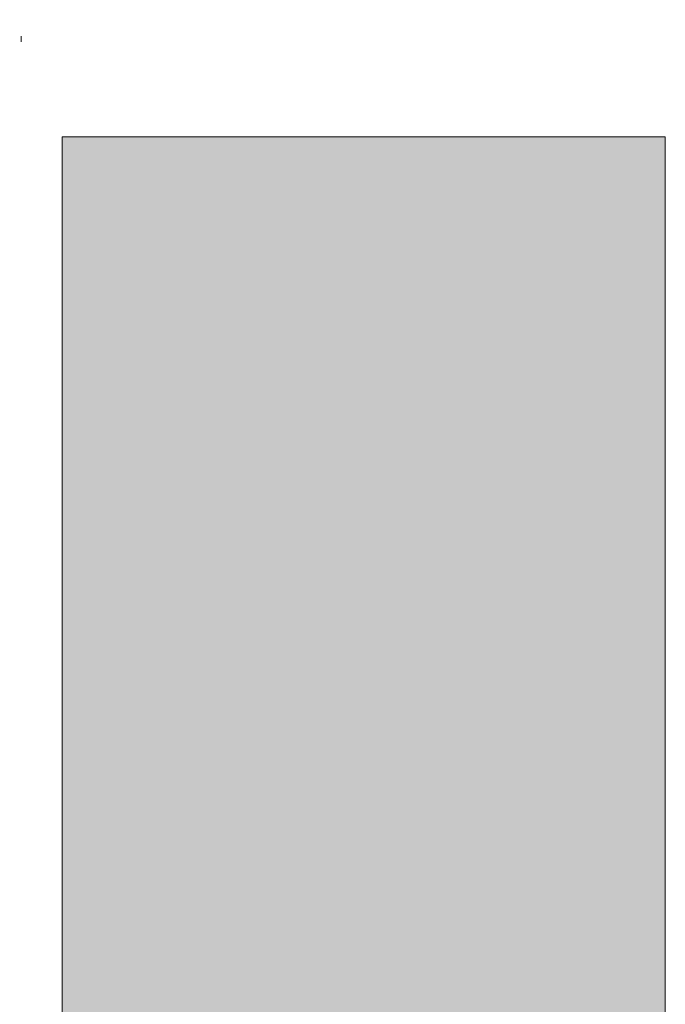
# Model space of a CAD drawing. Extents: x 3940905 to 4145695, y 925352 to 1109797.
# Tile 719 of 1056: x 4035684 to 4036036, y 1097356 to 1097893. Entities that reach past the tile are written whole.
import ezdxf

# ---------------------------------------------------------------- set-up
doc = ezdxf.new("R2010")
doc.units = 0
doc.header["$LTSCALE"] = 750
doc.header["$MEASUREMENT"] = 0
doc.layers.get('0').update_dxf_attribs({"linetype": 'CONTINUOUS', "lineweight": 0})
doc.layers.add('CKD Equipments', color=252, linetype='CONTINUOUS', lineweight=0)
doc.layers.add('COLUMN', color=1, linetype='CONTINUOUS', lineweight=9)

# ---------------------------------------------------------------- blocks, each defined once
blk = doc.blocks.new('COLUMN')
at = {"layer": 'COLUMN'}
h = blk.add_hatch(color=1, dxfattribs=at)
h.dxf.hatch_style = 1
h.paths.add_polyline_path([(2683498.96, 965771.06), (2684447.96, 965771.06), (2684447.96, 965331.06), (2683498.96, 965331.06)])
h.paths.add_polyline_path([(2684237.96, 970191.06), (2683498.96, 970191.06), (2683498.96, 969191.06), (2684237.96, 969191.06)])
h.paths.add_polyline_path([(2687442.96, 969266.06), (2687037.96, 969266.06), (2687037.96, 970031.06), (2687442.96, 970031.06)])
h.paths.add_polyline_path([(2687107.96, 972041.45), (2687643.96, 972041.45), (2687643.96, 971756.06), (2687107.96, 971756.06)])
h.paths.add_polyline_path([(2683498.96, 973491.06), (2684407.96, 973491.06), (2684407.96, 973041.06), (2683498.96, 973041.06)])
h.paths.add_polyline_path([(2683648.96, 975761.06), (2683977.96, 975761.06), (2683977.96, 975211.06), (2683648.96, 975211.06)])
h.paths.add_polyline_path([(2686977.96, 975811.06), (2687727.96, 975811.06), (2687727.96, 975476.06), (2686977.96, 975476.06)])
h.paths.add_polyline_path([(2689868.96, 975851.06), (2689027.96, 975851.06), (2689027.96, 975556.06), (2689868.96, 975556.06)])
h.paths.add_polyline_path([(2686977.96, 973346.06), (2687643.96, 973346.06), (2687643.96, 973116.06), (2686977.96, 973116.06)])
h.paths.add_polyline_path([(2683823.96, 977646.06), (2684028.96, 977646.06), (2684028.96, 977211.06), (2683823.96, 977211.06)])
h.paths.add_polyline_path([(2683823.96, 979911.06), (2684103.96, 979911.06), (2684103.96, 980241.06), (2683823.96, 980241.06)])
h.paths.add_polyline_path([(2687803.96, 979891.06), (2688003.96, 979891.06), (2688003.96, 980241.06), (2687803.96, 980241.06)])
h.paths.add_polyline_path([(2691583.96, 979836.06), (2692013.96, 979836.06), (2692013.96, 980241.06), (2691583.96, 980241.06)])
h.paths.add_polyline_path([(2691695.96, 977346.06), (2692013.96, 977346.06), (2692013.96, 976786.06), (2691695.96, 976786.06)])
h.paths.add_polyline_path([(2687442.96, 965841.06), (2686812.96, 965841.06), (2686812.96, 965401.06), (2687442.96, 965401.06)])
h.paths.add_polyline_path([(2687467.96, 963421.06), (2686702.96, 963421.06), (2686702.96, 962976.06), (2687467.96, 962976.06)])
h.paths.add_polyline_path([(2684167.96, 963191.06), (2683398.96, 963191.06), (2683398.96, 962446.06), (2684167.96, 962446.06)])
h.paths.add_polyline_path([(2684447.96, 958916.06), (2683398.96, 958916.06), (2683398.96, 959356.06), (2684447.96, 959356.06)])
h.paths.add_polyline_path([(2684447.96, 957356.06), (2683413.96, 957356.06), (2683413.96, 956916.06), (2684447.96, 956916.06)])
h.paths.add_polyline_path([(2687457.96, 957436.06), (2686707.96, 957436.06), (2686707.96, 956996.06), (2687457.96, 956996.06)])
h.paths.add_polyline_path([(2687452.96, 959516.06), (2686692.96, 959516.06), (2686692.96, 959086.06), (2687452.96, 959086.06)])
h.paths.add_polyline_path([(2683413.96, 953326.06), (2684312.96, 953326.06), (2684312.96, 953776.06), (2683413.96, 953776.06)])
h.paths.add_polyline_path([(2683293.96, 952396.06), (2683767.96, 952396.06), (2683767.96, 951976.06), (2683293.96, 951976.06)])
h.paths.add_polyline_path([(2682463.96, 977841.06), (2681833.96, 977841.06), (2681833.96, 977051.06), (2682463.96, 977051.06)])
at = {"color": 2}
blk.add_lwpolyline([(2683648.96, 975761.06), (2683977.96, 975761.06), (2683977.96, 975211.06), (2683648.96, 975211.06)], close=True, dxfattribs=at)
at = {"layer": 'COLUMN', "color": 1}
blk.add_lwpolyline([(2683648.96, 975761.06), (2683977.96, 975761.06), (2683977.96, 975211.06), (2683648.96, 975211.06)], close=True, dxfattribs=at)

msp = doc.modelspace()

# ---------------------------------------------------------------- linework, layer by layer
at = {"layer": 'CKD Equipments', "color": 4, "true_color": 0x00ffff}
msp.add_line((4035684.33, 1097883.93, -7.61), (4035684.33, 1097880.87, -7.61), dxfattribs=at)

# ---------------------------------------------------------------- block references
at = {"layer": 'COLUMN'}
msp.add_blockref('COLUMN', (1352057.85, 122067.9, -7.61), dxfattribs=at)

doc.saveas('drawing.dxf')
